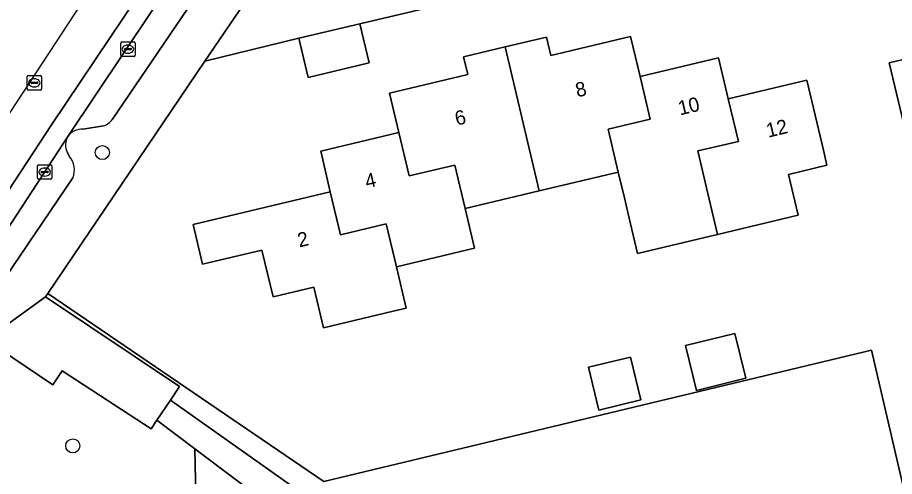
# Model space of a CAD drawing. Extents: x 158031 to 159244, y 380104 to 381214.
# Drawn here: x 158395.9 to 158457, y 380429.5 to 380461.5 of the extents above; entities that cross this region are included whole.
import ezdxf

# ---------------------------------------------------------------- set-up
doc = ezdxf.new("R2010")
doc.units = 0
for name, color, linetype in [('IMGEO_Boom', 7, 'Continuous'), ('IMGEO_Erf', 7, 'Continuous'), ('IMGEO_Groenvoorziening', 7, 'Continuous'), ('IMGEO_Kolk', 7, 'Continuous'), ('IMGEO_Pand', 7, 'Continuous'), ('IMGEO_Pand_nummerreeks', 7, 'Continuous'), ('IMGEO_Parkeervlak_open', 7, 'Continuous'), ('IMGEO_Rijbaan_lokaal_gesloten', 7, 'Continuous'), ('IMGEO_Rioolput', 7, 'Continuous'), ('IMGEO_Voetpad_halfverhard', 7, 'Continuous'), ('IMGEO_Voetpad_open', 7, 'Continuous')]:
    doc.layers.add(name, color=color, linetype=linetype)

msp = doc.modelspace()

# ---------------------------------------------------------------- linework, layer by layer
at = {"layer": 'IMGEO_Boom'}
for centre in [(158401.767, 380452.063), (158399.705, 380431.637)]:
    msp.add_circle(centre, 0.489, dxfattribs=at)
at = {"layer": 'IMGEO_Erf'}
for points in [[(158459.759, 380470.622), (158448.399, 380467.827), (158449.049, 380465.104), (158444.83, 380464.097), (158444.18, 380466.821), (158442.968, 380466.538), (158443.611, 380463.813), (158439.375, 380462.814), (158438.732, 380465.539), (158419.706, 380461.033), (158420.353, 380458.309), (158416.109, 380457.302), (158415.462, 380460.026), (158408.907, 380458.419), (158397.967, 380442.247), (158417.202, 380429.168), (158455.352, 380438.312), (158458.616, 380424.32)], [(158457.736, 380453.452), (158456.579, 380458.316), (158459.446, 380458.998)]]:
    msp.add_lwpolyline(points, dxfattribs=at)
for points in [[(158426.937, 380458.736), (158429.825, 380459.422), (158432.717, 380460.11), (158433.021, 380458.828), (158438.569, 380460.147), (158439.232, 380457.36), (158444.697, 380458.66), (158445.376, 380455.807), (158450.843, 380457.107), (158452, 380452.243), (158452.253, 380451.178), (158449.573, 380450.541), (158450.247, 380447.705), (158444.629, 380446.369), (158439.057, 380445.044), (158438.38, 380447.891), (158438.136, 380448.918), (158437.711, 380450.706), (158432.208, 380449.398), (158427.036, 380448.168), (158427.694, 380445.4), (158422.251, 380444.106), (158422.936, 380441.226), (158422.037, 380441.012), (158417.172, 380439.855), (158416.497, 380442.698), (158413.66, 380442.023), (158412.888, 380445.269), (158408.754, 380444.286), (158408.092, 380447.067), (158417.649, 380449.339), (158416.978, 380452.16), (158422.428, 380453.456), (158421.775, 380456.203), (158427.231, 380457.5)], [(158445.839, 380439.473), (158446.607, 380436.345), (158443.171, 380435.502), (158442.404, 380438.63)], [(158438.554, 380437.827), (158439.284, 380434.853), (158436.368, 380434.138), (158435.638, 380437.111)]]:
    msp.add_lwpolyline(points, close=True, dxfattribs=at)
at = {"layer": 'IMGEO_Groenvoorziening'}
msp.add_lwpolyline([(158563.318, 380449.24), (158500, 380434.154), (158487.178, 380431.098), (158486.594, 380430.959), (158485.467, 380435.481), (158482.269, 380434.629), (158483.308, 380430.112), (158482.724, 380429.975), (158458.616, 380424.32), (158455.352, 380438.312), (158417.202, 380429.168), (158397.967, 380442.247), (158397.811, 380442.016), (158407.143, 380435.768), (158406.504, 380434.818), (158420.813, 380424.703)], dxfattribs=at)
for points in [[(158405.57, 380433.431), (158405.169, 380432.836), (158398.961, 380436.87), (158398.307, 380435.901), (158393.641, 380439.018), (158387.298, 380429.187), (158387.208, 380429.047), (158389.271, 380427.757), (158404.284, 380414.137), (158405.773, 380413.695), (158445.942, 380401.787), (158446.673, 380404.024), (158411.273, 380414.219), (158408.588, 380413.963), (158408.205, 380431.445)], [(158435.468, 380415.564), (158419.321, 380423.457), (158417.192, 380424.673), (158408.205, 380431.445), (158408.588, 380413.963), (158411.273, 380414.219), (158446.673, 380404.024), (158445.942, 380401.787), (158446.527, 380401.628), (158447.572, 380401.343), (158448.923, 380403.574), (158478.064, 380366.007), (158479.747, 380366.863), (158451.065, 380404.545), (158450.427, 380405.137)]]:
    msp.add_lwpolyline(points, close=True, dxfattribs=at)
at = {"layer": 'IMGEO_Kolk'}
for p, q in [((158403.048, 380458.84), (158403.048, 380459.692)), ((158403.123, 380459.766), (158403.975, 380459.766)), ((158403.307, 380459.26), (158403.307, 380459.272)), ((158403.745, 380459.223), (158403.347, 380459.223)), ((158403.35, 380459.309), (158403.748, 380459.309)), ((158403.536, 380459.546), (158403.561, 380459.546)), ((158403.791, 380459.272), (158403.791, 380459.26)), ((158404.049, 380459.692), (158404.049, 380458.84)), ((158403.975, 380458.766), (158403.123, 380458.766)), ((158403.559, 380458.986), (158403.534, 380458.986)), ((158397.252, 380450.283), (158397.252, 380451.135)), ((158397.327, 380451.209), (158398.179, 380451.209)), ((158397.511, 380450.703), (158397.511, 380450.715)), ((158397.554, 380450.752), (158397.952, 380450.752)), ((158397.74, 380450.989), (158397.765, 380450.989)), ((158397.995, 380450.715), (158397.995, 380450.703)), ((158398.253, 380451.135), (158398.253, 380450.283)), ((158398.179, 380450.209), (158397.327, 380450.209)), ((158397.949, 380450.666), (158397.551, 380450.666)), ((158397.763, 380450.429), (158397.738, 380450.429))]:
    msp.add_line(p, q, dxfattribs=at)
for points in [[(158403.048, 380458.84), (158403.048, 380459.692)], [(158403.123, 380459.766), (158403.975, 380459.766)], [(158404.049, 380459.692), (158404.049, 380458.84)], [(158403.975, 380458.766), (158403.123, 380458.766)], [(158397.252, 380450.283), (158397.252, 380451.135)], [(158397.327, 380451.209), (158398.179, 380451.209)], [(158398.253, 380451.135), (158398.253, 380450.283)], [(158398.179, 380450.209), (158397.327, 380450.209)]]:
    msp.add_lwpolyline(points, dxfattribs=at)
for centre, radius, start, end in [((158403.125, 380459.69), 0.0765, 91.55205, 178.44795), ((158403.125, 380459.69), 0.0765, 91.55205, 178.44795), ((158403.347, 380459.269), 0.0403, 85.87752, 175.75265), ((158403.344, 380459.259), 0.0366, 178.93798, 274.71019), ((158403.748, 380459.266), 0.043, 264.86636, 352.45326), ((158403.752, 380459.271), 0.0386, 1.73085, 96.63898), ((158403.973, 380459.69), 0.0765, 1.55205, 88.44795), ((158403.973, 380459.69), 0.0765, 1.55205, 88.44795), ((158403.125, 380458.842), 0.0765, 181.55205, 268.44795), ((158403.125, 380458.842), 0.0765, 181.55205, 268.44795), ((158403.973, 380458.842), 0.0765, 271.55205, 358.44795), ((158403.973, 380458.842), 0.0765, 271.55205, 358.44795), ((158397.329, 380451.133), 0.0765, 91.55205, 178.44795), ((158397.329, 380451.133), 0.0765, 91.55205, 178.44795), ((158397.551, 380450.712), 0.0403, 85.87752, 175.75265), ((158397.548, 380450.702), 0.0366, 178.93798, 274.71019), ((158397.952, 380450.709), 0.043, 264.86636, 352.45326), ((158397.956, 380450.714), 0.0386, 1.73085, 96.63898), ((158398.177, 380451.133), 0.0765, 1.55205, 88.44795), ((158398.177, 380451.133), 0.0765, 1.55205, 88.44795), ((158397.329, 380450.285), 0.0765, 181.55205, 268.44795), ((158397.329, 380450.285), 0.0765, 181.55205, 268.44795), ((158398.177, 380450.285), 0.0765, 271.55205, 358.44795), ((158398.177, 380450.285), 0.0765, 271.55205, 358.44795)]:
    msp.add_arc(centre, radius, start, end, dxfattribs=at)
for centre, major_axis, ratio, start_param, end_param in [((158403.535, 380459.266), (-0.387, 0.002), 0.722429, 4.712389, 7.853982), ((158403.56, 380459.266), (-0.39, 0.002), 0.717154, 1.570796, 4.712389), ((158397.739, 380450.709), (-0.387, 0.002), 0.722429, 4.712389, 7.853982), ((158397.764, 380450.709), (-0.39, 0.002), 0.717154, 1.570796, 4.712389)]:
    msp.add_ellipse(centre, major_axis=major_axis, ratio=ratio, start_param=start_param, end_param=end_param, dxfattribs=at)
at = {"layer": 'IMGEO_Pand'}
for points in [[(158419.706, 380461.033), (158415.462, 380460.026), (158416.109, 380457.302), (158420.353, 380458.309)], [(158432.208, 380449.398), (158437.711, 380450.706), (158437.003, 380453.684), (158439.94, 380454.382), (158439.232, 380457.36), (158438.569, 380460.147), (158433.021, 380458.828), (158432.717, 380460.11), (158429.825, 380459.422)], [(158427.036, 380448.168), (158432.208, 380449.398), (158429.825, 380459.422), (158426.937, 380458.736), (158427.231, 380457.5), (158421.775, 380456.203), (158422.428, 380453.456), (158423.146, 380450.435), (158426.318, 380451.189)], [(158466.01, 380457.402), (158463.084, 380456.705), (158462.373, 380459.694), (158459.446, 380458.998), (158456.579, 380458.316), (158457.736, 380453.452), (158457.939, 380452.596), (158460.783, 380453.272), (158461.403, 380450.664), (158467.28, 380452.062)], [(158445.376, 380455.807), (158444.697, 380458.66), (158439.232, 380457.36), (158439.94, 380454.382), (158437.003, 380453.684), (158437.711, 380450.706), (158438.136, 380448.918), (158438.38, 380447.891), (158439.057, 380445.044), (158444.629, 380446.369), (158443.953, 380449.216), (158443.25, 380452.176), (158446.078, 380452.847)], [(158445.376, 380455.807), (158446.078, 380452.847), (158443.25, 380452.176), (158443.953, 380449.216), (158444.629, 380446.369), (158450.247, 380447.705), (158449.573, 380450.541), (158452.253, 380451.178), (158452, 380452.243), (158450.843, 380457.107)], [(158417.649, 380449.339), (158418.358, 380446.345), (158421.539, 380447.1), (158422.251, 380444.106), (158427.694, 380445.4), (158427.036, 380448.168), (158426.318, 380451.189), (158423.146, 380450.435), (158422.428, 380453.456), (158416.978, 380452.16)], [(158417.649, 380449.339), (158408.092, 380447.067), (158408.754, 380444.286), (158412.888, 380445.269), (158413.66, 380442.023), (158416.497, 380442.698), (158417.172, 380439.855), (158422.037, 380441.012), (158422.936, 380441.226), (158422.251, 380444.106), (158421.539, 380447.1), (158418.358, 380446.345)], [(158442.404, 380438.63), (158443.171, 380435.502), (158446.607, 380436.345), (158445.839, 380439.473)], [(158435.638, 380437.111), (158436.368, 380434.138), (158439.284, 380434.853), (158438.554, 380437.827)]]:
    msp.add_lwpolyline(points, close=True, dxfattribs=at)
at = {"layer": 'IMGEO_Parkeervlak_open'}
for points in [[(158409.05, 380467.674), (158399.365, 380453.175)], [(158402.472, 380454.383), (158408.841, 380463.778)], [(158400.428, 380453.7), (158401.837, 380453.927)], [(158399.365, 380453.175), (158386.276, 380433.155)], [(158399.481, 380451.796), (158399.315, 380452.083)], [(158388.808, 380434.558), (158392.359, 380439.465), (158399.705, 380450.304)]]:
    msp.add_lwpolyline(points, dxfattribs=at)
for centre, radius, start, end in [((158401.478, 380455.097), 1.224, 287.05356, 324.31147), ((158400.319, 380452.584), 1.122, 148.21761, 206.53919), ((158400.363, 380452.494), 1.208, 86.90305, 145.66513), ((158398.4, 380450.871), 1.423, 336.52848, 40.54808)]:
    msp.add_arc(centre, radius, start, end, dxfattribs=at)
at = {"layer": 'IMGEO_Rijbaan_lokaal_gesloten'}
msp.add_lwpolyline([(158368.031, 380405.008), (158368.031, 380405.008), (158374.827, 380415.765), (158380.025, 380423.617), (158386.276, 380433.155), (158399.365, 380453.175), (158409.05, 380467.674), (158411.428, 380471.197), (158411.545, 380471.37), (158425.188, 380491.549), (158424.012, 380492.432), (158410.386, 380472.119), (158398.226, 380453.992), (158373.652, 380416.526), (158366.882, 380405.811)], close=True, dxfattribs=at)
msp.add_lwpolyline([(158407.741, 380473.826), (158403.005, 380466.605), (158389.416, 380445.887), (158364.309, 380407.61), (158366.882, 380405.811), (158373.652, 380416.526), (158398.226, 380453.992), (158410.386, 380472.119), (158407.741, 380473.826)], dxfattribs=at)
at = {"layer": 'IMGEO_Rioolput'}
for p, q in [((158396.601, 380457.422), (158397.453, 380457.422)), ((158396.526, 380456.496), (158396.526, 380457.348)), ((158396.785, 380456.916), (158396.785, 380456.928)), ((158397.223, 380456.879), (158396.825, 380456.879)), ((158396.828, 380456.965), (158397.226, 380456.965)), ((158397.014, 380457.202), (158397.039, 380457.202)), ((158397.269, 380456.928), (158397.269, 380456.916)), ((158397.527, 380457.348), (158397.527, 380456.496)), ((158397.453, 380456.422), (158396.601, 380456.422)), ((158397.037, 380456.642), (158397.012, 380456.642))]:
    msp.add_line(p, q, dxfattribs=at)
for points in [[(158396.601, 380457.422), (158397.453, 380457.422)], [(158396.526, 380456.496), (158396.526, 380457.348)], [(158397.527, 380457.348), (158397.527, 380456.496)], [(158397.453, 380456.422), (158396.601, 380456.422)]]:
    msp.add_lwpolyline(points, dxfattribs=at)
for centre, radius, start, end in [((158396.603, 380457.346), 0.0765, 91.55205, 178.44795), ((158396.603, 380457.346), 0.0765, 91.55205, 178.44795), ((158397.451, 380457.346), 0.0765, 1.55205, 88.44795), ((158397.451, 380457.346), 0.0765, 1.55205, 88.44795), ((158396.825, 380456.925), 0.0403, 85.87752, 175.75265), ((158396.822, 380456.915), 0.0366, 178.93798, 274.71019), ((158397.226, 380456.922), 0.043, 264.86636, 352.45326), ((158397.23, 380456.927), 0.0386, 1.73085, 96.63898), ((158396.603, 380456.498), 0.0765, 181.55205, 268.44795), ((158396.603, 380456.498), 0.0765, 181.55205, 268.44795), ((158397.451, 380456.498), 0.0765, 271.55205, 358.44795), ((158397.451, 380456.498), 0.0765, 271.55205, 358.44795)]:
    msp.add_arc(centre, radius, start, end, dxfattribs=at)
for centre, major_axis, ratio, start_param, end_param in [((158397.013, 380456.922), (-0.387, 0.002), 0.722429, 4.712389, 7.853982), ((158397.038, 380456.922), (-0.39, 0.002), 0.717154, 1.570796, 4.712389)]:
    msp.add_ellipse(centre, major_axis=major_axis, ratio=ratio, start_param=start_param, end_param=end_param, dxfattribs=at)
at = {"layer": 'IMGEO_Voetpad_halfverhard'}
msp.add_lwpolyline([(158522.899, 380314.994), (158504.063, 380337.829), (158500, 380343.814), (158490.029, 380358.502), (158483.128, 380367.535), (158464.947, 380390.605), (158463.266, 380393.14), (158456.032, 380402.896), (158454.518, 380404.644), (158452.229, 380407.205), (158437.108, 380417.136), (158420.813, 380424.703), (158406.504, 380434.818), (158405.57, 380433.431), (158408.205, 380431.445), (158417.192, 380424.673), (158419.321, 380423.457), (158435.468, 380415.564), (158450.427, 380405.137), (158451.065, 380404.545), (158479.747, 380366.863), (158483.573, 380361.836)], dxfattribs=at)
at = {"layer": 'IMGEO_Voetpad_open'}
for points in [[(158370.557, 380403.242), (158370.557, 380403.242), (158371.262, 380404.334), (158373.193, 380407.326), (158387.208, 380429.047), (158387.298, 380429.187), (158393.641, 380439.018), (158397.811, 380442.016), (158397.967, 380442.247), (158408.907, 380458.419), (158415.825, 380468.607), (158424.318, 380481.144), (158424.855, 380481.969), (158429.57, 380488.938), (158430.152, 380489.798), (158430.369, 380490.122), (158431.771, 380490.486), (158436.009, 380491.488), (158437.216, 380491.759), (158436.555, 380494.507), (158435.749, 380497.858), (158432.268, 380497.034)], [(158466.926, 380475.805), (158421.248, 380464.932), (158415.825, 380468.607), (158408.907, 380458.419), (158415.462, 380460.026), (158419.706, 380461.033), (158438.732, 380465.539), (158442.968, 380466.538), (158444.18, 380466.821), (158448.399, 380467.827), (158459.759, 380470.622)], [(158408.841, 380463.778), (158402.472, 380454.383)], [(158401.837, 380453.927), (158400.428, 380453.7)], [(158399.315, 380452.083), (158399.481, 380451.796)], [(158399.705, 380450.304), (158392.359, 380439.465), (158388.808, 380434.558)]]:
    msp.add_lwpolyline(points, dxfattribs=at)
msp.add_lwpolyline([(158397.811, 380442.016), (158393.641, 380439.018), (158398.307, 380435.901), (158398.961, 380436.87), (158405.169, 380432.836), (158405.57, 380433.431), (158406.504, 380434.818), (158407.143, 380435.768)], close=True, dxfattribs=at)
for centre, radius, start, end in [((158401.478, 380455.097), 1.224, 287.05356, 324.31147), ((158400.319, 380452.584), 1.122, 148.21761, 206.53919), ((158400.363, 380452.494), 1.208, 86.90305, 145.66513), ((158398.4, 380450.871), 1.423, 336.52848, 40.54808)]:
    msp.add_arc(centre, radius, start, end, dxfattribs=at)

# ---------------------------------------------------------------- texts
at = {"layer": 'IMGEO_Pand_nummerreeks'}
for s, rotation, p in [('8', 13.21618, (158434.857, 380455.906)), ('10', 13.37856, (158442.012, 380454.65)), ('6', 13.21618, (158426.456, 380453.933)), ('12', 13.37597, (158448.15, 380453.096)), ('4', 13.37639, (158420.194, 380449.553)), ('2', 13.37278, (158415.494, 380445.455))]:
    msp.add_text(s, height=1, rotation=rotation, dxfattribs=at).set_placement(p)

doc.saveas('drawing.dxf')
